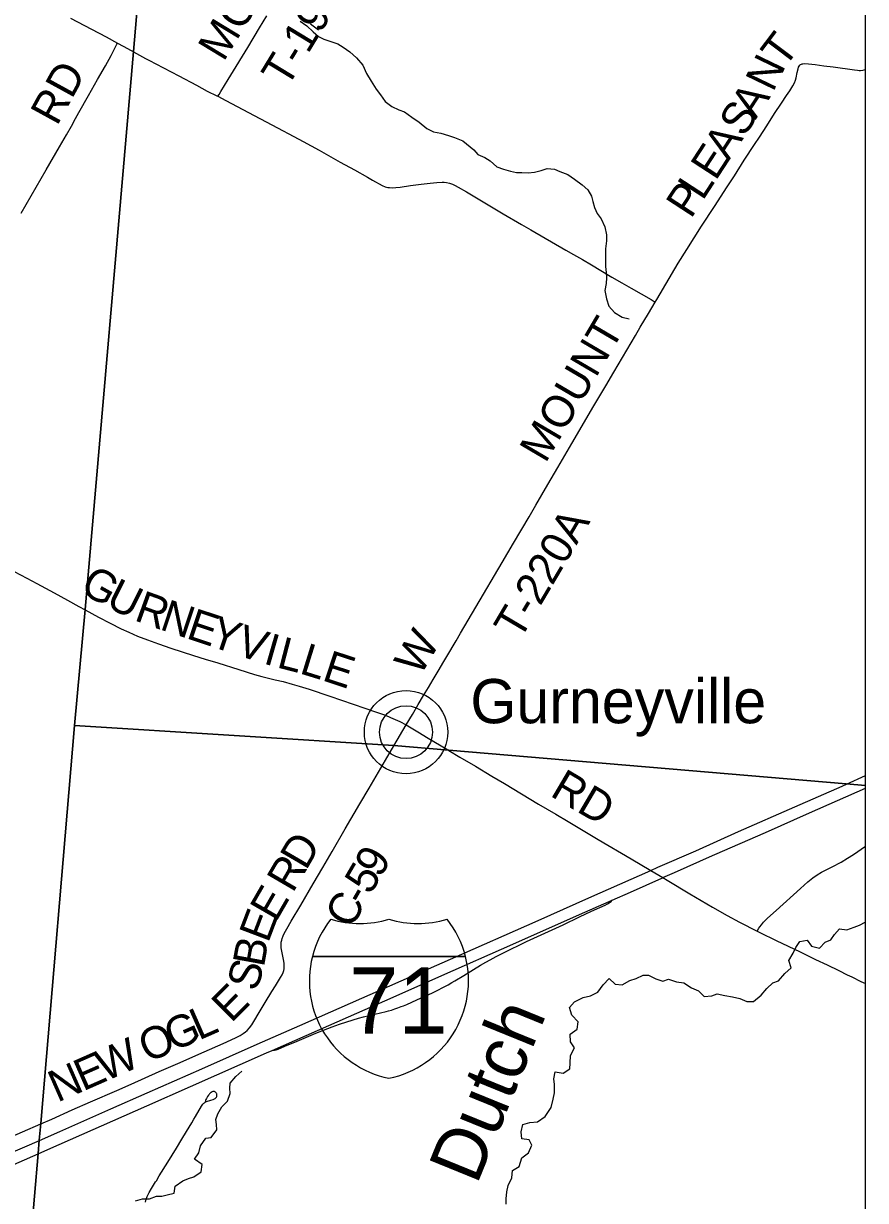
# Model space of a CAD drawing. Extents: x -1.4 to 35.4, y 0 to 22.
# Drawn here: x 7.497 to 9, y 14.844 to 16.946 of the extents above; entities that cross this region are included whole.
import ezdxf

# ---------------------------------------------------------------- set-up
doc = ezdxf.new("R2010")
doc.units = 0
for name, color, linetype in [('Default', 7, 'Continuous'), ('GM_X_County_Road', 7, 'Continuous'), ('GM_X_County_Road_Text', 7, 'Continuous'), ('GM_X_Interchange_Ramps', 7, 'Continuous'), ('GM_X_Interstate_Location', 7, 'Continuous'), ('GM_X_Interstate_Route', 7, 'Continuous'), ('GM_X_Interstate_Shield', 7, 'Continuous'), ('GM_X_Minor_River', 7, 'Continuous'), ('GM_X_Minor_River_Text', 7, 'Continuous'), ('GM_X_Township_Road', 7, 'Continuous'), ('GM_X_Township_Road_Text', 7, 'Continuous'), ('GM_X_Unincorporated', 7, 'Continuous'), ('GM_X_Unincorporated_Location', 7, 'Continuous'), ('GM_X_Unincorporated_Text', 7, 'Continuous'), ('SH_Border', 7, 'Continuous'), ('SH_Cut_Line', 7, 'Continuous')]:
    doc.layers.add(name, color=color, linetype=linetype)

msp = doc.modelspace()

# ---------------------------------------------------------------- linework, layer by layer
at = {"layer": 'Default'}
for points in [[(9, 15.5849), (9, 18.9633), (8.143, 19.049), (7.8947, 19.0723), (7.8789, 18.9217), (7.7561, 17.6322), (7.693, 16.8959), (7.6066, 15.899), (7.5875, 15.692), (8.1578, 15.6562), (8.256, 15.6481), (8.9658, 15.5879)], [(7.3379, 13.0546), (9, 13.0546), (9, 15.5849), (8.9658, 15.5879), (8.256, 15.6481), (8.1578, 15.6562), (7.5875, 15.692), (7.5275, 14.9811), (7.5248, 14.9516), (7.5226, 14.9278), (7.4835, 14.4701), (7.3971, 13.8291), (7.34, 13.0844)]]:
    msp.add_lwpolyline(points, close=True, dxfattribs=at)
msp.add_lwpolyline([(2.6843, 17.0961), (2.6688, 16.9164), (2.6641, 16.8609), (2.4708, 14.7557), (2.4607, 14.5392), (2.3914, 13.7798), (2.3288, 13.0546), (7.3379, 13.0546), (7.34, 13.0844), (7.3971, 13.8291), (7.4835, 14.4701), (7.5226, 14.9278), (7.5248, 14.9516), (7.5275, 14.9811), (7.5875, 15.692), (7.6066, 15.899), (7.693, 16.8959), (7.7561, 17.6322)], dxfattribs=at)
at = {"layer": 'GM_X_County_Road'}
msp.add_line((8.1581, 15.6557), (8.1801, 15.693), dxfattribs=at)
for points in [[(7.2033, 16.0951), (7.2148, 16.0895), (7.2939, 16.0532), (7.3717, 16.0173), (7.3881, 16.0097), (7.4089, 15.9999), (7.4275, 15.9915), (7.457, 15.9781), (7.4799, 15.967), (7.5026, 15.9554), (7.5207, 15.9457), (7.5512, 15.929), (7.575, 15.9159)], [(7.575, 15.9159), (7.5953, 15.9047), (7.6068, 15.8985)], [(7.6068, 15.8985), (7.6308, 15.8855), (7.6512, 15.875), (7.6712, 15.8649), (7.6846, 15.8585), (7.7, 15.8519), (7.718, 15.845), (7.7378, 15.8378), (7.7595, 15.8304), (7.8004, 15.8173), (7.8211, 15.8106), (7.8437, 15.8038), (7.881, 15.792), (7.9088, 15.7832), (7.9219, 15.7795), (7.9339, 15.7764), (7.946, 15.7737), (7.96, 15.7705), (7.9762, 15.7662), (7.9888, 15.7625), (8.0066, 15.757), (8.0437, 15.7446), (8.0855, 15.7304), (8.1272, 15.716), (8.143, 15.7103), (8.1522, 15.7066), (8.1687, 15.6991), (8.1801, 15.693)], [(8.1801, 15.693), (8.2007, 15.6807), (8.2192, 15.6693), (8.2525, 15.6498), (8.2562, 15.6475)], [(7.5277, 14.9806), (7.5471, 14.989), (7.5834, 15.0053), (7.6164, 15.0198), (7.6631, 15.0402), (7.6886, 15.0516), (7.7136, 15.0627), (7.7391, 15.074), (7.7721, 15.0885), (7.8194, 15.1091), (7.853, 15.1238), (7.8677, 15.1304), (7.8766, 15.1347), (7.8832, 15.1382), (7.8889, 15.1418), (7.8928, 15.1447), (7.896, 15.1475), (7.9002, 15.152), (7.9043, 15.1574), (7.9098, 15.1662), (7.9159, 15.1764), (7.9282, 15.1973), (7.9402, 15.2169), (7.9464, 15.2269), (7.9555, 15.2417), (7.9582, 15.2466), (7.9602, 15.251), (7.9612, 15.2545), (7.9619, 15.2574), (7.9622, 15.2622), (7.9619, 15.2677), (7.9608, 15.2743), (7.9577, 15.289), (7.9569, 15.295), (7.9566, 15.299), (7.9566, 15.3022), (7.9569, 15.3053), (7.9576, 15.3084), (7.9583, 15.3115), (7.9602, 15.3162), (7.9623, 15.3208), (7.9668, 15.329), (7.9747, 15.3424), (7.9918, 15.3713), (8.0139, 15.4094), (8.0308, 15.4384), (8.0478, 15.4673), (8.071, 15.5077), (8.0974, 15.5521), (8.1141, 15.5804), (8.1428, 15.6299), (8.1581, 15.6557)], [(8.2562, 15.6475), (8.2759, 15.6357), (8.3037, 15.6193), (8.333, 15.6018), (8.3554, 15.5883), (8.4161, 15.5518), (8.4471, 15.5335), (8.4689, 15.5205), (8.523, 15.4886), (8.5819, 15.4539), (8.6167, 15.4332), (8.6383, 15.4203), (8.6459, 15.4157), (8.6865, 15.3916), (8.7266, 15.3677), (8.7529, 15.3525), (8.7749, 15.3408), (8.8065, 15.3248)], [(8.8065, 15.3248), (8.8114, 15.3223), (8.8405, 15.3083), (8.8619, 15.2982), (8.8836, 15.2876), (8.911, 15.2743), (8.9317, 15.2644), (8.9523, 15.2543), (8.9674, 15.2469), (8.9757, 15.2429), (8.992, 15.2351), (9, 15.2312)], [(7.4623, 14.9518), (7.5277, 14.9806)]]:
    msp.add_lwpolyline(points, dxfattribs=at)
at = {"layer": 'GM_X_Interchange_Ramps'}
msp.add_lwpolyline([(7.9405, 15.1115), (7.9449, 15.112), (7.9479, 15.1129), (7.9514, 15.1142), (7.9579, 15.1168), (7.9675, 15.1209), (7.9812, 15.1264), (8.0188, 15.1428), (8.0321, 15.148), (8.0478, 15.154), (8.0609, 15.1585), (8.0739, 15.1629), (8.0948, 15.1691), (8.1039, 15.1715), (8.1139, 15.174), (8.1444, 15.1814), (8.1483, 15.1824), (8.1538, 15.1839), (8.1594, 15.1857), (8.1652, 15.1877), (8.1709, 15.1899), (8.1753, 15.1915), (8.1809, 15.1938), (8.1991, 15.202), (8.2268, 15.2145), (8.2548, 15.2289), (8.2617, 15.2328), (8.2668, 15.236), (8.2828, 15.2457), (8.3124, 15.2639), (8.3224, 15.2696), (8.3296, 15.2736), (8.3408, 15.2793), (8.367, 15.2925), (8.3816, 15.2998), (8.3949, 15.3061), (8.46, 15.3363), (8.4894, 15.3501), (8.5111, 15.3603), (8.535, 15.3713), (8.5395, 15.3738), (8.5425, 15.3753), (8.5457, 15.3776), (8.548, 15.3799)], dxfattribs=at)
at = {"layer": 'GM_X_Interstate_Route'}
for points in [[(7.1775, 14.7974), (7.3529, 14.8749), (7.4687, 14.9264), (7.525, 14.9511), (7.5615, 14.967), (7.6523, 15.0074), (7.7172, 15.0359), (7.815, 15.0791), (7.9138, 15.1229), (7.99, 15.1564), (8.0805, 15.1961), (8.1709, 15.2359), (8.259, 15.2748), (8.4153, 15.3438), (8.5061, 15.3843), (8.6167, 15.4332), (8.6294, 15.4388), (8.6972, 15.4682), (8.7732, 15.5025), (8.8738, 15.5467), (8.9586, 15.584), (8.9661, 15.5874), (9, 15.6025)], [(8.7271, 15.4599), (8.7308, 15.4615), (8.8214, 15.5008), (8.9003, 15.5359), (9, 15.5799)], [(8.6365, 15.4195), (8.6383, 15.4203), (8.6592, 15.4297), (8.7271, 15.4599)], [(8.548, 15.3799), (8.5805, 15.3943), (8.6365, 15.4195)], [(7.9405, 15.1115), (8.0416, 15.1565), (8.1565, 15.2068), (8.2435, 15.2453), (8.3702, 15.3012), (8.4843, 15.3522), (8.548, 15.3799)], [(5.8055, 14.2012), (5.9449, 14.2585), (6.0761, 14.3136), (6.1865, 14.3589), (6.4314, 14.461), (6.5077, 14.4927), (6.5331, 14.5032), (6.5439, 14.5076), (6.63, 14.5433), (6.7276, 14.5836), (7.0293, 14.7094), (7.1941, 14.7829), (7.2443, 14.8054), (7.356, 14.8539), (7.4642, 14.9013), (7.5228, 14.9272), (7.5403, 14.935), (7.7166, 15.0125), (7.795, 15.0474), (7.9308, 15.1073), (7.9405, 15.1115)]]:
    msp.add_lwpolyline(points, dxfattribs=at)
at = {"layer": 'GM_X_Interstate_Shield'}
for p, q in [((8.0125, 15.2795), (8.2857, 15.2795)), ((8.2857, 15.2795), (8.0125, 15.2795)), ((8.2857, 15.2795), (8.0125, 15.2795))]:
    msp.add_line(p, q, dxfattribs=at)
for centre, start, end in [((8.1846, 15.236), 141.669, 165.8066), ((8.0972, 15.5159), 253.0091, 286.9909), ((8.201, 15.5159), 253.0091, 286.9909), ((8.1136, 15.236), 14.1934, 38.331), ((8.1846, 15.236), 165.8066, 258.463), ((8.1136, 15.236), 281.537, 14.1934)]:
    msp.add_arc(centre, 0.1776, start, end, dxfattribs=at)
at = {"layer": 'GM_X_Minor_River'}
for points in [[(7.9905, 16.95), (8.0028, 16.9417), (8.0136, 16.9309), (8.0233, 16.9227), (8.0331, 16.918), (8.0474, 16.9131), (8.0576, 16.9095), (8.0674, 16.9036), (8.0794, 16.8954), (8.0913, 16.8845), (8.1024, 16.8714), (8.1093, 16.8565), (8.1174, 16.843), (8.1262, 16.8284), (8.134, 16.8184)], [(8.0236, 16.9339), (8.0092, 16.9448), (8.0094, 16.9447)], [(8.134, 16.8184), (8.1421, 16.8068), (8.1541, 16.7978), (8.1669, 16.7915), (8.1767, 16.7879), (8.1902, 16.7789), (8.2033, 16.7699), (8.2167, 16.7586), (8.2288, 16.7527), (8.242, 16.7498), (8.2556, 16.7461), (8.2662, 16.7425), (8.2808, 16.7361), (8.3005, 16.7205)], [(8.3005, 16.7205), (8.3078, 16.712), (8.3202, 16.7069), (8.33, 16.7006), (8.3419, 16.6902), (8.3536, 16.6858), (8.3661, 16.6822), (8.3767, 16.6801), (8.3865, 16.6796), (8.3979, 16.6794), (8.4089, 16.6804), (8.4207, 16.6832), (8.4314, 16.6872), (8.4447, 16.6855), (8.4545, 16.6816), (8.4684, 16.676), (8.4804, 16.6679), (8.4939, 16.6578), (8.504, 16.6489), (8.511, 16.6374), (8.5135, 16.6278), (8.5164, 16.6172), (8.5208, 16.6065), (8.5282, 16.5969), (8.5344, 16.5827), (8.5379, 16.5682), (8.5374, 16.5576), (8.5356, 16.5436), (8.5358, 16.5341), (8.5356, 16.5219), (8.5358, 16.5117), (8.5368, 16.501), (8.5374, 16.4915), (8.5372, 16.4817), (8.5347, 16.4688), (8.5379, 16.4539), (8.5418, 16.4413), (8.5519, 16.4298), (8.5654, 16.4216), (8.5782, 16.4184)], [(8.3582, 14.837), (8.3584, 14.8469), (8.3597, 14.8594), (8.3622, 14.8704), (8.3685, 14.8843), (8.3699, 14.8972), (8.3818, 14.9046), (8.3862, 14.9201), (8.3981, 14.929), (8.4044, 14.9422), (8.3993, 14.9518), (8.3864, 14.9535), (8.3851, 14.9661), (8.3884, 14.9793), (8.401, 14.9829), (8.4146, 14.9842), (8.4281, 14.9939), (8.439, 15.0096), (8.4423, 15.0248), (8.4447, 15.0358), (8.4446, 15.0506), (8.4433, 15.0608), (8.4462, 15.0737), (8.4602, 15.0712), (8.4724, 15.0786), (8.4726, 15.0888), (8.4732, 15.1029), (8.4803, 15.1161), (8.4736, 15.1268), (8.4727, 15.1405), (8.4854, 15.1494), (8.4872, 15.1627), (8.4756, 15.1746), (8.4713, 15.1883), (8.4802, 15.1985), (8.4959, 15.2062), (8.5088, 15.2094), (8.5219, 15.216), (8.5319, 15.2291), (8.5424, 15.24), (8.5532, 15.2303), (8.5653, 15.229), (8.5791, 15.2364), (8.5906, 15.24), (8.6032, 15.2462), (8.6127, 15.2461), (8.6255, 15.2394), (8.6383, 15.2354), (8.6482, 15.2391), (8.6626, 15.2343), (8.6758, 15.2325), (8.6893, 15.2236), (8.7018, 15.2181), (8.7122, 15.208), (8.7255, 15.209), (8.7354, 15.2126), (8.7491, 15.2097), (8.7623, 15.2072), (8.7759, 15.2047), (8.788, 15.1989), (8.8001, 15.199), (8.8136, 15.2106), (8.824, 15.2226), (8.8345, 15.2327), (8.8448, 15.2363), (8.856, 15.249), (8.8676, 15.2591), (8.8632, 15.2721), (8.871, 15.2856), (8.8754, 15.2954), (8.8828, 15.3063), (8.8961, 15.3084), (8.9039, 15.298), (8.9179, 15.2944), (8.9279, 15.3048), (8.9382, 15.3092), (8.9445, 15.319), (8.9538, 15.3287), (8.967, 15.327), (8.98, 15.3321), (8.9896, 15.3357), (8.9995, 15.3405), (9, 15.3406)], [(7.6968, 14.843), (7.709, 14.8466), (7.7216, 14.8467), (7.7342, 14.8514), (7.7437, 14.8516), (7.7532, 14.854), (7.7654, 14.8565), (7.7672, 14.869), (7.781, 14.8786), (7.7914, 14.8829), (7.8009, 14.8858), (7.8136, 14.895), (7.8154, 14.9082), (7.8019, 14.9176), (7.8097, 14.9285), (7.8127, 14.941), (7.8224, 14.9548), (7.8319, 14.9561), (7.8421, 14.9696), (7.8411, 14.9791), (7.8398, 14.9886), (7.8434, 14.9984), (7.8509, 15.0112), (7.8606, 15.0209), (7.8654, 15.0345), (7.8652, 15.044), (7.8654, 15.0534), (7.8755, 15.065), (7.8863, 15.0747)]]:
    msp.add_lwpolyline(points, dxfattribs=at)
at = {"layer": 'GM_X_Township_Road'}
for points in [[(7.5803, 16.9557), (7.6183, 16.9358), (7.6441, 16.9222), (7.6643, 16.9111)], [(7.8437, 16.8159), (7.8458, 16.8193), (7.8492, 16.8248), (7.8622, 16.8461), (7.8765, 16.8694), (7.8874, 16.8875), (7.897, 16.9034), (7.9178, 16.9381), (7.931, 16.9598)], [(7.4926, 16.6073), (7.5371, 16.6843), (7.5609, 16.7258), (7.5734, 16.7472), (7.5821, 16.7623), (7.5895, 16.776), (7.5956, 16.7868), (7.6127, 16.8171), (7.629, 16.8462), (7.6432, 16.8705), (7.6533, 16.889), (7.6632, 16.9089), (7.6643, 16.9111)], [(7.6643, 16.9111), (7.6746, 16.9055), (7.6888, 16.8978), (7.6932, 16.8954)], [(7.6932, 16.8954), (7.704, 16.8894), (7.7143, 16.8837), (7.7215, 16.8799), (7.7331, 16.874), (7.7738, 16.8526), (7.8056, 16.8356), (7.8248, 16.8254), (7.842, 16.8168), (7.8437, 16.8159)], [(8.6248, 16.4484), (8.6275, 16.4529), (8.6658, 16.5176), (8.681, 16.5425), (8.7073, 16.584), (8.7304, 16.6193), (8.7531, 16.6542), (8.7659, 16.6741), (8.7837, 16.7017), (8.8021, 16.7298), (8.8106, 16.7428), (8.8237, 16.7632), (8.8378, 16.7852), (8.8501, 16.8038), (8.859, 16.8172), (8.8649, 16.826), (8.8703, 16.8345), (8.8731, 16.8401), (8.8749, 16.8449), (8.8761, 16.8491), (8.8781, 16.8582), (8.8798, 16.8651), (8.8806, 16.8677), (8.8816, 16.8698), (8.8829, 16.8715), (8.8843, 16.8727), (8.8857, 16.8736), (8.8867, 16.874), (8.8884, 16.8742), (8.8914, 16.8743), (8.8981, 16.8739), (8.9105, 16.8725), (8.9258, 16.8705), (8.9425, 16.8684), (8.9802, 16.8633), (8.9856, 16.8626), (8.9887, 16.8623), (8.9913, 16.8622), (8.9952, 16.8625), (8.9977, 16.863), (8.9996, 16.8638), (9, 16.8641)], [(7.8437, 16.8159), (7.858, 16.8084), (7.8883, 16.7926), (7.9503, 16.7598), (7.9793, 16.7442), (7.9958, 16.7355), (8.0246, 16.7196), (8.0413, 16.71), (8.0619, 16.6985), (8.0875, 16.6845), (8.1108, 16.6715), (8.1199, 16.6661), (8.1368, 16.6569), (8.1421, 16.6545), (8.147, 16.6533), (8.1501, 16.6529), (8.1552, 16.6526), (8.1615, 16.6528), (8.169, 16.6536), (8.1874, 16.6564), (8.2065, 16.6589), (8.2225, 16.6607), (8.2349, 16.662), (8.2441, 16.6626), (8.2477, 16.6624), (8.252, 16.662), (8.2573, 16.6608), (8.2625, 16.6591), (8.2676, 16.6569), (8.273, 16.6539), (8.2874, 16.6453), (8.3145, 16.629), (8.353, 16.6062), (8.3857, 16.5869), (8.4023, 16.5772), (8.4648, 16.5414), (8.4789, 16.5334), (8.4945, 16.5244), (8.5106, 16.5151), (8.5474, 16.4931), (8.5651, 16.4827), (8.5817, 16.473), (8.6173, 16.4527), (8.6248, 16.4484)], [(8.1801, 15.693), (8.1913, 15.712), (8.2014, 15.7298), (8.2111, 15.7457), (8.2197, 15.7602), (8.2279, 15.7741), (8.237, 15.7889), (8.2473, 15.8062), (8.2528, 15.8156), (8.2692, 15.8435), (8.2768, 15.857), (8.3042, 15.9036), (8.3514, 15.9832), (8.3714, 16.0175), (8.3993, 16.0646), (8.4113, 16.0856), (8.4331, 16.1226), (8.4508, 16.1532), (8.4757, 16.1955), (8.5152, 16.2631), (8.5365, 16.2989), (8.5507, 16.323), (8.5892, 16.3889), (8.5978, 16.4033), (8.6126, 16.4278), (8.6248, 16.4484)], [(8.8065, 15.3248), (8.8099, 15.3299), (8.8115, 15.3323), (8.8141, 15.3363), (8.8181, 15.341), (8.8252, 15.348), (8.8405, 15.3617), (8.8838, 15.4008), (8.8972, 15.4129), (8.9059, 15.4199), (8.9136, 15.4253), (8.9217, 15.4301), (8.9405, 15.4398), (8.9564, 15.4481), (8.9682, 15.4549), (8.9786, 15.4616), (9, 15.4766)], [(7.7143, 14.8408), (7.7159, 14.8462), (7.7177, 14.8509), (7.7209, 14.8577), (7.7249, 14.8648), (7.7324, 14.877), (7.7338, 14.879), (7.7389, 14.8876), (7.7542, 14.9124), (7.7696, 14.9372), (7.7795, 14.953), (7.7878, 14.9669), (7.7969, 14.9824), (7.8007, 14.9888), (7.8037, 14.9935), (7.8142, 15.0119), (7.8167, 15.0155), (7.8185, 15.0174), (7.8196, 15.0183), (7.8207, 15.0191), (7.822, 15.0198), (7.8231, 15.0203), (7.8313, 15.0229), (7.8354, 15.0242), (7.8376, 15.0252), (7.839, 15.0261), (7.8401, 15.0269), (7.8408, 15.0277), (7.8413, 15.0284), (7.8416, 15.0293), (7.8419, 15.0301), (7.8421, 15.0313), (7.8421, 15.0324), (7.8421, 15.0333), (7.8418, 15.0341), (7.8414, 15.0348), (7.8409, 15.0357), (7.8402, 15.0365), (7.8393, 15.0373), (7.8384, 15.0378), (7.8374, 15.0381), (7.8363, 15.0383), (7.8347, 15.0382), (7.8332, 15.0377), (7.8317, 15.0368), (7.8308, 15.0362), (7.8299, 15.0354), (7.8289, 15.0343), (7.8279, 15.0331), (7.827, 15.032), (7.8254, 15.0296), (7.8231, 15.026), (7.8222, 15.0243), (7.8215, 15.0223), (7.8207, 15.0199)]]:
    msp.add_lwpolyline(points, dxfattribs=at)
at = {"layer": 'GM_X_Unincorporated'}
for radius in [0.0744, 0.0472]:
    msp.add_circle((8.1796, 15.6802), radius, dxfattribs=at)
at = {"layer": 'GM_X_Unincorporated_Location'}
msp.add_line((8.1796, 15.6802), (8.1796, 15.6802), dxfattribs=at)
at = {"layer": 'SH_Border'}
msp.add_lwpolyline([(9, 19.8546), (2.2, 19.8546), (2.2, 13.0546), (9, 13.0546)], close=True, dxfattribs=at)
at = {"layer": 'SH_Cut_Line'}
msp.add_lwpolyline([(2.6843, 17.0961), (2.6688, 16.9164), (2.6641, 16.8609), (2.4708, 14.7557), (2.4607, 14.5392), (2.3914, 13.7798), (2.3288, 13.0546), (9, 13.0546), (9, 18.9633)], dxfattribs=at)

# ---------------------------------------------------------------- texts
at = {"layer": 'GM_X_County_Road_Text'}
for s, height, rotation, p in [('G', 0.0568, 330.9718, (7.595, 15.9313)), ('U', 0.0568, 333.453, (7.6411, 15.9058)), ('R', 0.0568, 340.2225, (7.6925, 15.8805)), ('N', 0.0568, 341.5914, (7.7379, 15.8643)), ('E', 0.0568, 341.6005, (7.7853, 15.8485)), ('Y', 0.0568, 341.6068, (7.8256, 15.8351)), ('V', 0.0568, 342.1055, (7.8736, 15.8191)), ('I', 0.0568, 343.9915, (7.9231, 15.8032)), ('L', 0.0568, 345.4927, (7.9471, 15.7963)), ('L', 0.0568, 342.8059, (7.9876, 15.7858)), ('E', 0.0568, 341.7805, (8.0279, 15.7733)), ('RD', 0.05682, 329.5409, (8.435, 15.5674)), ('D', 0.0568, 59.6949, (8.001, 15.4318)), ('9', 0.0568, 59.7323, (8.1336, 15.4182)), ('R', 0.0568, 59.6919, (7.9774, 15.3915)), ('5', 0.0568, 59.7788, (8.116, 15.388)), ('E', 0.0568, 59.9811, (7.9474, 15.3397)), ('C', 0.0568, 61.7801, (8.0825, 15.3271)), ('-', 0.0568, 59.9279, (8.1044, 15.3678)), ('E', 0.0568, 69.2152, (7.9333, 15.3022)), ('B', 0.0568, 79.66, (7.9257, 15.2589)), ('S', 0.0568, 73.0449, (7.9128, 15.2153)), ('E', 0.0568, 45.2871, (7.8677, 15.1595)), ('L', 0.0568, 23.7478, (7.8097, 15.1292)), ('O', 0.0568, 23.7357, (7.7181, 15.089)), ('G', 0.0568, 23.7317, (7.7639, 15.1091)), ('W', 0.0568, 23.7299, (7.6418, 15.0554)), ('E', 0.0568, 23.7293, (7.6029, 15.0383)), ('N', 0.0568, 23.731, (7.5571, 15.0182))]:
    msp.add_text(s, height=height, rotation=rotation, dxfattribs=at).set_placement(p)
at = {"layer": 'GM_X_Interstate_Location'}
for s in ['.', '-', ',']:
    msp.add_text(s, height=0.000189, dxfattribs=at).set_placement((8.1491, 15.2039))
msp.add_text('71', height=0.000189, rotation=0, dxfattribs=at).set_placement((8.1104, 15.1647))
at = {"layer": 'GM_X_Interstate_Shield'}
msp.add_text('71', height=0.11837, dxfattribs=at).set_placement((8.0779, 15.1419))
at = {"layer": 'GM_X_Minor_River_Text'}
msp.add_text('Dutch', height=0.09469, rotation=67.8413, dxfattribs=at).set_placement((8.3059, 14.87))
at = {"layer": 'GM_X_Township_Road_Text'}
for s, height, rotation, p in [('MCKAY', 0.05682, 58.7254, (7.8539, 16.8762)), ('T-192', 0.05682, 58.7039, (7.9672, 16.8291)), ('T', 0.0568, 52.9775, (8.8551, 16.8646)), ('N', 0.0568, 64.2583, (8.835, 16.822)), ('RD', 0.05682, 61.2338, (7.5564, 16.7615)), ('A', 0.0568, 56.936, (8.8038, 16.7732)), ('S', 0.0568, 56.929, (8.7829, 16.7411)), ('A', 0.0568, 56.9273, (8.7556, 16.6992)), ('E', 0.0568, 56.9281, (8.7324, 16.6636)), ('P', 0.0568, 56.9319, (8.6883, 16.5958)), ('L', 0.0568, 56.928, (8.7092, 16.628)), ('MOUNT', 0.05682, 59.5154, (8.4286, 16.1591)), ('T-220A', 0.05682, 59.403, (8.3828, 15.8425)), ('W', 0.0568, 59.1476, (8.2046, 15.7786))]:
    msp.add_text(s, height=height, rotation=rotation, dxfattribs=at).set_placement(p)
at = {"layer": 'GM_X_Unincorporated_Text'}
msp.add_text('Gurneyville', height=0.078977, rotation=0, dxfattribs=at).set_placement((8.2945, 15.6961))

doc.saveas('drawing.dxf')
